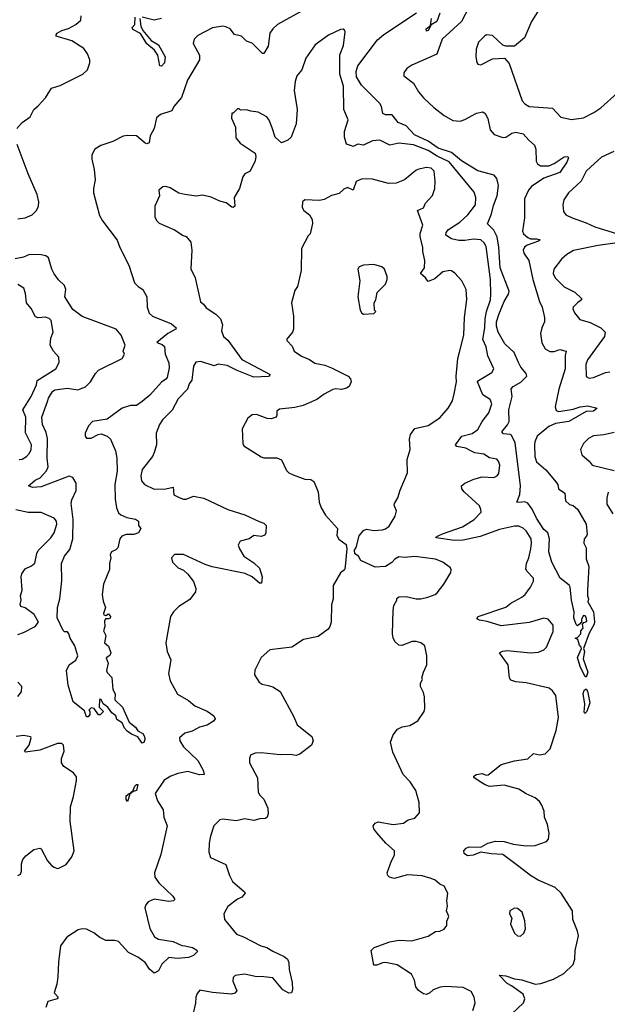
# Model space of a CAD drawing. Extents: x 2057697 to 2160550, y 827490 to 1016834.
# Tile 475 of 509: x 2131108 to 2135118, y 969287 to 976008. Entities that reach past the tile are written whole.
import ezdxf

# ---------------------------------------------------------------- set-up
doc = ezdxf.new("R2010")
doc.units = 0

msp = doc.modelspace()

# ---------------------------------------------------------------- linework, layer by layer
at = {"layer": '0CON20XD'}
for points in [[(2134175, 976095.4), (2134123.5, 975996.5), (2133990.8, 975875), (2133955, 975772.5), (2133785, 975697.8), (2133750, 975675), (2133730, 975645), (2133730.8, 975625), (2133794.7, 975574.7), (2133829.2, 975515), (2133865, 975474.6), (2133935, 975408.8), (2134004.8, 975354.8), (2134065, 975319.6), (2134115, 975314.7), (2134146.1, 975326.1), (2134225, 975370.7), (2134269.1, 975379.1), (2134285, 975368.1), (2134303.6, 975333.6), (2134319.4, 975255), (2134345.6, 975225), (2134405, 975203), (2134425, 975207), (2134467.7, 975232.3), (2134495, 975241.1), (2134545, 975228.9), (2134582.2, 975185), (2134621.8, 975151.8), (2134629.5, 975125), (2134632.4, 975042.4), (2134641.1, 975025), (2134661.4, 975011.4), (2134718.6, 975011.4), (2134755, 975026.9), (2134825, 975072.2), (2134850, 975075), (2134852.5, 975065), (2134842.5, 975035), (2134794.5, 974965), (2134685, 974925.7), (2134601.5, 974868.5), (2134580.7, 974845), (2134553.3, 974785), (2134554.2, 974655), (2134540, 974565), (2134546.7, 974545), (2134575, 974520), (2134595, 974511.8), (2134635, 974512.2), (2134660, 974505), (2134648, 974495), (2134571.3, 974468.7), (2134552.9, 974455), (2134543.4, 974435), (2134548, 974415), (2134582.6, 974365), (2134610, 974235), (2134655.2, 974085.2), (2134674.6, 974045), (2134690.4, 973975), (2134690.4, 973945), (2134671.6, 973905), (2134662.3, 973865), (2134671.9, 973801.9), (2134695, 973761.5), (2134725, 973741.9), (2134755, 973741.9), (2134795, 973755.7), (2134836.9, 973745), (2134830.8, 973715), (2134831.7, 973625), (2134786.8, 973485), (2134761.9, 973365), (2134769.7, 973339.7), (2134787.6, 973332.4), (2134885, 973350), (2134932.5, 973365), (2134985, 973370.9), (2135050, 973355), (2135024.1, 973335.9), (2134975, 973334.3), (2134855, 973264.5), (2134765, 973250.4), (2134718.8, 973231.2), (2134640, 973165), (2134623.5, 973126.5), (2134621.5, 973105), (2134622.7, 973025), (2134635, 972988.8), (2134698, 972935), (2134758.8, 972865), (2134780, 972835), (2134786.2, 972805), (2134827.5, 972775), (2134833.9, 972723.9), (2134859.3, 972699.3), (2134885, 972692.5), (2134915, 972666.7), (2134974, 972565), (2134980, 972495), (2134977, 972483), (2134960, 972465), (2134957.5, 972435), (2134973, 972403), (2134973, 972327), (2134991.2, 972275), (2134983, 972113)], [(2133035, 976067.7), (2132867.1, 975975), (2132835, 975945.7), (2132815.6, 975915), (2132803.9, 975826.1), (2132775, 975776), (2132765, 975776), (2132695, 975848.6), (2132655, 975862), (2132622.5, 975895), (2132575, 975907.5), (2132545, 975946), (2132515, 975959.2), (2132495, 975962.9), (2132425, 975952.9), (2132325, 975900.8), (2132299.2, 975875), (2132292, 975845), (2132334.5, 975765), (2132335.5, 975735), (2132252.3, 975595), (2132212.5, 975477.5), (2132161.1, 975415), (2132145.6, 975385), (2132068.2, 975361.8), (2132041.5, 975338.5), (2132025, 975266.2), (2131998.8, 975215), (2131991.7, 975168.3), (2131975, 975160.8), (2131965, 975164.2), (2131905, 975214.4), (2131845, 975218.5), (2131815, 975213.1), (2131743.6, 975176.4), (2131661.1, 975148.9), (2131622, 975125), (2131599.4, 975085), (2131600, 975055), (2131615.4, 974985), (2131622.2, 974915), (2131611.1, 974855), (2131612.9, 974825), (2131652.4, 974672.4), (2131674.2, 974635), (2131773.6, 974503.6), (2131791.9, 974451.9), (2131852.3, 974332.3), (2131891.8, 974211.8), (2131915.8, 974185.8), (2131947.8, 974165), (2131976.5, 974115), (2131977.8, 974045), (2131991.8, 974005), (2132015, 973984.7), (2132145, 973932), (2132176.9, 973905), (2132174.4, 973895), (2132118.1, 973865), (2132043.3, 973805), (2132081.1, 973791.1), (2132096.2, 973776.2), (2132100, 973725), (2132126.6, 973666.6), (2132128.5, 973631.5), (2132113.5, 973566.5), (2132105.8, 973555), (2132075.8, 973534.2), (2131996, 973444), (2131945, 973400.8), (2131905, 973374.6), (2131865, 973373.8), (2131807.5, 973355), (2131705, 973281.5), (2131605, 973264.4), (2131576.9, 973235), (2131554.4, 973185), (2131554.2, 973165), (2131565, 973152), (2131595, 973150.8), (2131643.4, 973176.6), (2131665, 973181.1), (2131705, 973165.5), (2131728.5, 973145), (2131762.7, 973065), (2131770, 973015), (2131774.3, 972925.7), (2131758.3, 972835), (2131759.6, 972735), (2131768.2, 972675), (2131782.5, 972642.5), (2131798, 972628), (2131840, 972610), (2131899.3, 972599.3), (2131920, 972585), (2131920, 972555), (2131936, 972535), (2131918.8, 972505), (2131887.3, 972492.7), (2131835, 972494.3), (2131805, 972482), (2131792, 972465), (2131777.3, 972402.7), (2131765, 972390), (2131733.8, 972375), (2131726.7, 972355), (2131730, 972335), (2131721.2, 972295), (2131720.8, 972255), (2131680.8, 972155), (2131672, 972085), (2131678.3, 972038.3), (2131693.8, 971995), (2131680, 971955), (2131682.5, 971945), (2131695, 971940), (2131715, 971952.5), (2131727, 971933), (2131726.4, 971923.6), (2131715, 971917.5), (2131693, 971917), (2131687, 971903), (2131690, 971865), (2131681.2, 971835), (2131696.2, 971805), (2131687.5, 971755), (2131715, 971732.5), (2131730, 971685), (2131723, 971667), (2131698.3, 971651.7), (2131712.5, 971615), (2131701.2, 971565), (2131705, 971552.5), (2131736.4, 971516.4), (2131743.3, 971435), (2131760, 971405), (2131756.7, 971365), (2131808.8, 971315), (2131855, 971211.9), (2131898.3, 971178.3), (2131915, 971154.3), (2131948.9, 971135), (2131959.5, 971115), (2131961.1, 971095), (2131955.5, 971074.5), (2131945, 971068.8), (2131915, 971111.9), (2131870.7, 971130.7), (2131841.3, 971151.3), (2131822.5, 971172.5), (2131806.9, 971206.9), (2131771.7, 971231.7), (2131765, 971256.2), (2131736.8, 971276.8), (2131708.8, 971315), (2131677.5, 971337.5), (2131665, 971366.7), (2131653, 971367), (2131650, 971315), (2131680, 971285), (2131657, 971263), (2131645, 971262.5), (2131616.4, 971306.4), (2131595, 971310), (2131580, 971295), (2131586.4, 971286.4), (2131587.5, 971265), (2131575, 971250), (2131565, 971250), (2131549.3, 971289.3), (2131472.3, 971352.3), (2131438.6, 971465), (2131427.6, 971565), (2131446.4, 971605), (2131491.2, 971635), (2131505.5, 971665.5), (2131483.9, 971733.9), (2131453.1, 971785), (2131444, 971815), (2131435, 971830), (2131415, 971830), (2131405, 971837.5), (2131362.9, 971925), (2131366.5, 971995), (2131382.2, 972055), (2131396.7, 972176.7), (2131394.5, 972295), (2131414.5, 972345), (2131449.2, 972390.8), (2131471.2, 972465), (2131472.8, 972595), (2131460, 972705), (2131465, 972730), (2131494.6, 972795), (2131493.9, 972845), (2131471.8, 972881.8), (2131445, 972890.9), (2131255, 972818.6), (2131195, 972814), (2131168.8, 972825), (2131213.8, 972865), (2131248.9, 972881.1), (2131290.9, 972929.1), (2131302.2, 972955), (2131296.7, 973015), (2131298.3, 973148.3), (2131289.5, 973189.5), (2131264.8, 973244.8), (2131259.5, 973295), (2131297.9, 973402.1), (2131304.7, 973425), (2131331.2, 973468.8), (2131349, 973481), (2131435, 973493.7), (2131505, 973480.2), (2131557.2, 973502.8), (2131591.8, 973535), (2131625, 973593.1), (2131645, 973614.4), (2131806.9, 973695), (2131824, 973725), (2131813.8, 973745), (2131827.8, 973785), (2131800.4, 973855), (2131767.5, 973895), (2131535, 973980.9), (2131470.1, 974030.1), (2131416.5, 974115), (2131423.2, 974165), (2131415, 974194.4), (2131372.2, 974232.2), (2131342.7, 974272.7), (2131327.3, 974305), (2131305, 974382.5), (2131285.6, 974395.6), (2131255, 974402.5), (2131175.9, 974404.1), (2131135, 974387.1), (2131076.4, 974376.4)], [(2131087.8, 975265), (2131125, 975306.5), (2131180.5, 975345), (2131205, 975395.7), (2131235, 975419.5), (2131284.5, 975475), (2131325, 975541.1), (2131385, 975558.6), (2131538.8, 975635), (2131570.8, 975665), (2131586.8, 975713.2), (2131585.7, 975735), (2131570.6, 975775), (2131545, 975810.8), (2131465, 975863.1), (2131356.7, 975895), (2131356.2, 975905), (2131365, 975915.8), (2131396, 975935), (2131441.2, 975948.8), (2131491.2, 975975), (2131526, 976005), (2131527.1, 976035)], [(2131928.9, 976015), (2131935, 975963.3), (2131947.8, 975935), (2132005, 975866.4), (2132055.4, 975835.4), (2132101.8, 975755), (2132095.8, 975714.2), (2132075, 975690.6), (2132065, 975692.5), (2132051.1, 975765), (2132029.1, 975799.1), (2131975, 975842.2), (2131932.9, 975912.9), (2131880.6, 975940.6), (2131875.6, 975955), (2131894.7, 975975), (2131896.4, 976025)], [(2132075, 976015.3), (2132025, 976003.8), (2131945, 976025.9)], [(2134983, 972113), (2134983.3, 972075), (2134990, 972055), (2134986, 972035), (2135025.2, 971965.2), (2135031.7, 971898.3), (2135028.8, 971881.2), (2134995, 971820), (2134956.2, 971715), (2134961.9, 971695), (2134952.5, 971645), (2134985.4, 971555), (2134975, 971520), (2134965, 971526.2), (2134932.7, 971592.7), (2134913.8, 971655), (2134942.5, 971715), (2134940, 971725), (2134927.7, 971737.7), (2134917, 971777), (2134900, 971785), (2134915, 971790), (2134936.7, 971815), (2134937.5, 971835), (2134953.3, 971855), (2134948.3, 971881.7), (2134957.5, 971892.5), (2134975, 971897.5), (2134978, 971905), (2134975, 971930), (2134968.3, 971938.3), (2134955, 971940), (2134942.5, 971915), (2134941.7, 971898.3), (2134929.3, 971880.7), (2134915, 971870), (2134905, 971880), (2134890, 971925), (2134891.2, 971965), (2134873.1, 972045), (2134864.3, 972135), (2134857.3, 972147.3), (2134796.7, 972195), (2134738.9, 972305), (2134719.5, 972375), (2134722.9, 972465), (2134711.8, 972505), (2134685, 972528.9), (2134635, 972606.1), (2134605.6, 972665.6), (2134575, 972707.2), (2134555, 972716.9), (2134515, 972711.1), (2134500, 972715), (2134522.3, 972767.7), (2134526.4, 972826.4), (2134489.3, 973119.3), (2134465, 973170.7), (2134455, 973176.7), (2134410.8, 973180.8), (2134397.8, 973195), (2134437.5, 973242.5), (2134447.8, 973265), (2134445.6, 973345.6), (2134468.4, 973435), (2134462.8, 973487.2), (2134476.9, 973503.1), (2134527.6, 973532.4), (2134570, 973575), (2134563.7, 973593.7), (2134527.9, 973635), (2134512.2, 973667.8), (2134483.4, 973735), (2134420, 973795), (2134373.9, 973875), (2134361.4, 973915), (2134363, 973945), (2134378.6, 973995), (2134413.8, 974085), (2134444.8, 974135), (2134449.3, 974155), (2134386.5, 974315), (2134379, 974455), (2134365.6, 974525.6), (2134345, 974571.8), (2134300.9, 974615), (2134328.3, 974681.7), (2134341.2, 974738.8), (2134366.2, 974805), (2134375.7, 974875), (2134363.5, 974923.5), (2134346.4, 974946.4), (2134235, 974976), (2134123.6, 975043.6), (2134055, 975101.2), (2133965, 975130.4), (2133895, 975177.6), (2133801.7, 975221.7), (2133745, 975283.9), (2133691.3, 975305), (2133649.1, 975359.1), (2133605, 975358.9), (2133587.2, 975367.2), (2133576.5, 975415), (2133565.9, 975435), (2133441, 975561), (2133407, 975617), (2133403.3, 975655), (2133416.3, 975693.7), (2133549.4, 975870.6), (2133592.5, 975907.5), (2133816.9, 976055)], [(2133975, 976052), (2133953.8, 975996.2), (2133917, 975973), (2133896.2, 975933.8), (2133885, 975928.8), (2133881.4, 975945), (2133911.7, 975968.3), (2133918.2, 976015)], [(2134645, 976064), (2134600, 975995), (2134554, 975885), (2134483.9, 975826.1), (2134425, 975827.5), (2134405, 975833.8), (2134335, 975900), (2134295, 975903.8), (2134280, 975895), (2134240, 975855), (2134224.3, 975805.7), (2134220.8, 975755), (2134228.8, 975715), (2134235, 975703.3), (2134255, 975700), (2134335, 975741.2), (2134415.8, 975745.8), (2134449.5, 975709.5), (2134536.2, 975455), (2134555, 975432.5), (2134586.1, 975416.1), (2134745, 975402.9), (2134801.7, 975341.7), (2134875, 975326.2), (2134955, 975338.6), (2135025.4, 975374.6), (2135075, 975405.6), (2135185, 975505.6)], [(2134251.2, 970805), (2134207.5, 970835), (2134207.5, 970845), (2134225, 970856.2), (2134265, 970861.2), (2134291.7, 970851.7), (2134305, 970853.3), (2134395, 970922.9), (2134485, 970949.2), (2134575, 970962.9), (2134615, 970998.8), (2134655, 970990), (2134695, 970996.7), (2134729.5, 971030.5), (2134770, 971155), (2134785.7, 971245), (2134767.5, 971395), (2134745, 971426.2), (2134722.5, 971445), (2134565, 971481.9), (2134495, 971487.5), (2134459.5, 971499.5), (2134450, 971515), (2134441.4, 971605), (2134383.3, 971685), (2134403, 971697), (2134435, 971702.9), (2134595, 971686.9), (2134648.6, 971691.4), (2134685, 971705.8), (2134704.2, 971725), (2134748, 971832), (2134749.2, 971875), (2134715.6, 971915.6), (2134685, 971921.4), (2134585, 971893.5), (2134395, 971869.1), (2134299.1, 971899.1), (2134245, 971908.6), (2134228.8, 971918.8), (2134236.7, 971935), (2134425, 971996.9), (2134459.2, 972025), (2134535, 972066.9), (2134556.9, 972085), (2134594, 972135), (2134613.8, 972175), (2134613.8, 972195), (2134570.7, 972240.7), (2134563, 972257), (2134566.7, 972295), (2134583.6, 972335), (2134597.1, 972395), (2134601.8, 972435), (2134598.2, 972465), (2134565, 972518.6), (2134545, 972537.1), (2134515, 972550), (2134485, 972551.1), (2134382.7, 972527.3), (2134251, 972479), (2134135, 972455.2), (2134075, 972453.8), (2133951.2, 972471.2), (2133948.8, 972475), (2133964.2, 972485), (2133992.8, 972497.2), (2134130.6, 972545), (2134208.9, 972595), (2134256.9, 972645), (2134255.8, 972665), (2134245, 972688.8), (2134141.4, 972785), (2134125.8, 972805), (2134124.4, 972825.6), (2134146.7, 972845), (2134207.5, 972872.5), (2134265, 972887.5), (2134345, 972882.5), (2134366.8, 972893.2), (2134378.9, 972911.1), (2134383.9, 972966.1), (2134375.7, 972995), (2134365, 973008), (2134315, 973016), (2134275, 973041.4), (2134215, 973050.8), (2134186.2, 973065), (2134152.2, 973082.2), (2134092.5, 973095), (2134083.3, 973105), (2134125, 973164), (2134195, 973182.9), (2134235, 973210), (2134264.6, 973265.4), (2134309.4, 973325), (2134330.6, 973385), (2134320, 973415), (2134267.9, 973447.9), (2134231.4, 973535), (2134238.8, 973545), (2134330.3, 973599.7), (2134344, 973625), (2134303.4, 973713.4), (2134290.5, 973775), (2134268.8, 973825), (2134282.4, 973905), (2134284.1, 973965), (2134293.8, 974015), (2134322.1, 974095), (2134324.5, 974135), (2134320.3, 974235), (2134291.4, 974458.6), (2134277.8, 974485), (2134255, 974505.5), (2134205, 974510.4), (2134145, 974499.6), (2134105, 974500.4), (2134055, 974512.9), (2134016, 974536), (2134018, 974555), (2134035.6, 974575), (2134112.2, 974625), (2134167.1, 974675), (2134218.6, 974745), (2134220.9, 974795), (2134209.9, 974829.9), (2134038.3, 975038.3), (2133957.1, 975077.1), (2133895, 975115.2), (2133795, 975153.2), (2133695, 975164.4), (2133635, 975151.4), (2133565, 975185.6), (2133515, 975180.5), (2133455, 975150.9), (2133415, 975157.9), (2133385, 975143.1), (2133372.7, 975147.3), (2133338.5, 975158.5), (2133325.6, 975205.6), (2133324.4, 975245), (2133350, 975325), (2133321.2, 975395), (2133318.6, 975555), (2133292.9, 975635), (2133292.7, 975767.3), (2133318.3, 975831.7), (2133330, 975925), (2133325, 975937.5), (2133315, 975943.3), (2133298.3, 975941.7), (2133215, 975901.2), (2133125, 975836.7), (2133062, 975745), (2133033.8, 975665), (2133000, 975625), (2132988, 975585), (2132982, 975525), (2133002, 975395), (2132994.1, 975295.9), (2132961.2, 975205), (2132937.5, 975185), (2132895, 975167.5), (2132852, 975205), (2132830.7, 975269.3), (2132811.2, 975321.2), (2132793.9, 975343.9), (2132735, 975377.5), (2132685, 975382.5), (2132655, 975392.5), (2132615, 975390), (2132605, 975400), (2132595, 975400), (2132565, 975370), (2132555, 975370), (2132552.5, 975335), (2132580, 975275), (2132582.3, 975202.3), (2132613.3, 975165), (2132715, 975096.7), (2132720, 975075), (2132715.8, 975045), (2132682, 974975), (2132644.5, 974955.5), (2132630.8, 974935), (2132607.5, 974855), (2132572.9, 974795), (2132577.1, 974735), (2132565, 974726), (2132555, 974728), (2132517.9, 974757.9), (2132475, 974768.9), (2132415, 974796), (2132355, 974810), (2132315, 974804), (2132235, 974814), (2132195, 974824), (2132135, 974860), (2132105, 974870), (2132085, 974866.7), (2132057.5, 974845), (2132062.5, 974805), (2132030, 974735), (2132030.7, 974660.7), (2132043.9, 974633.9), (2132059.3, 974619.3), (2132163.8, 974573.8), (2132223.9, 974533.9), (2132245, 974527.5), (2132275, 974490), (2132282.5, 974435), (2132276.4, 974306.4), (2132306.2, 974245), (2132341.2, 974081.2), (2132363.3, 974065), (2132381.5, 974041.5), (2132447, 973997), (2132478, 973965), (2132492.9, 973925), (2132486, 973885), (2132499.2, 973845), (2132529.4, 973819.4), (2132625, 973687.8), (2132816.7, 973585), (2132805, 973571.2), (2132705, 973566.9), (2132592.4, 973612.4), (2132525, 973647.9), (2132463.2, 973656.8), (2132435, 973646), (2132345, 973673.9), (2132310.3, 973669.7), (2132295, 973642.5), (2132282.3, 973547.7), (2132265, 973522.5), (2132254.3, 973485), (2132190.7, 973419.3), (2132147.9, 973342.1), (2132083.2, 973276.8), (2132062.5, 973245), (2132040, 973185), (2132041.2, 973105), (2132025.8, 973054.2), (2132014, 973025), (2131943.2, 972936.8), (2131935.8, 972894.2), (2131939.7, 972859.7), (2131960, 972835), (2132025, 972804.2), (2132105, 972804.4), (2132155, 972816.2), (2132160.8, 972765), (2132195.7, 972745.7), (2132225, 972734), (2132245, 972734.2), (2132295, 972754.2), (2132365, 972740.8), (2132527.5, 972665), (2132645, 972627.5), (2132741.4, 972581.4), (2132775, 972571.2), (2132791.2, 972555), (2132788, 972505), (2132781.2, 972488.8), (2132755, 972479.4), (2132705, 972486), (2132675, 972464.3), (2132611.7, 972448.3), (2132598.8, 972421.2), (2132607.5, 972395), (2132638.8, 972345), (2132705, 972300.8), (2132745, 972263.3), (2132763.8, 972205), (2132758, 972162), (2132745, 972161.2), (2132695.5, 972205.5), (2132647.4, 972227.4), (2132422.2, 972272.2), (2132375, 972288.1), (2132225, 972358), (2132165, 972356.2), (2132143.8, 972335), (2132152, 972305), (2132190, 972265), (2132225, 972250), (2132255, 972223.3), (2132295, 972173.3), (2132311.2, 972125), (2132308.3, 972101.7), (2132269.3, 972050.7), (2132195, 972002.5), (2132157.5, 971965), (2132137.5, 971935), (2132106, 971755), (2132114.4, 971694.4), (2132138.8, 971638.8), (2132124, 971545), (2132134, 971495), (2132184.4, 971404.4), (2132259.9, 971359.9), (2132304, 971324), (2132388.6, 971288.6), (2132434, 971255), (2132441.2, 971235), (2132430.8, 971219.2), (2132387.1, 971192.9), (2132335, 971178.2), (2132285, 971150.5), (2132235, 971138.6), (2132198, 971105), (2132200.8, 971085), (2132225, 971044), (2132325, 970950.8), (2132360, 970885), (2132366.7, 970855), (2132335.9, 970854.1), (2132255, 970875.5), (2132187.9, 970862.1), (2132140, 970845), (2132095, 970816.7), (2132031.9, 970725), (2132048, 970675), (2132088, 970615), (2132092.5, 970565), (2132113.5, 970505), (2132071.7, 970308.3), (2132027.5, 970185), (2132030.8, 970155), (2132056.9, 970115), (2132154.2, 970025), (2132167.1, 970002.9), (2132157.5, 969992.5), (2132125, 969989.1), (2132025, 970004.3), (2131983.8, 969985), (2131968, 969965), (2131962.5, 969945), (2131996.9, 969805), (2132027.8, 969747.8), (2132055, 969731.1), (2132155, 969716.1), (2132215, 969688.9), (2132235, 969686.7), (2132287.5, 969675), (2132316.4, 969656.4), (2132320, 969645), (2132295, 969620), (2132260, 969605), (2132185, 969598.2), (2132125, 969605.6), (2132079.2, 969560.8), (2132055, 969516.2), (2132025, 969498.8), (2131995, 969526), (2131965, 969572.7), (2131915, 969609.3), (2131850, 969640), (2131782, 969715), (2131755, 969723.1), (2131695, 969723.1), (2131655, 969742.9), (2131615, 969775.6), (2131565, 969800), (2131535, 969802.2), (2131506.7, 969795), (2131430, 969745), (2131386.2, 969685), (2131372.5, 969575), (2131368.5, 969475), (2131361.5, 969425), (2131344, 969365), (2131371.2, 969335), (2131365, 969324.4), (2131300.6, 969305), (2131285.5, 969265)], [(2131095, 974647.7), (2131145, 974655.4), (2131193.6, 974676.4), (2131223.6, 974705), (2131236.1, 974735), (2131238, 974765), (2131227.1, 974815), (2131166.7, 974955), (2131091.1, 975155)], [(2135161.8, 975108.2), (2135079.8, 975070.2), (2135005.4, 975004.6), (2134974, 974975), (2134940.8, 974905), (2134853.7, 974826.3), (2134821.7, 974778.3), (2134814, 974745), (2134818.3, 974698.3), (2134835.9, 974675.9), (2134877.5, 974655), (2134975, 974621.9), (2135034, 974594), (2135217.3, 974537.3)], [(2134200.8, 969245), (2134216, 969295), (2134209.2, 969335), (2134188.8, 969375), (2134135, 969401.4), (2134015, 969408.9), (2133976.6, 969403.4), (2133930, 969385), (2133908, 969365), (2133885, 969354.5), (2133865, 969358.5), (2133830, 969380), (2133811.9, 969405), (2133801.9, 969451.9), (2133783, 969493), (2133683.3, 969555), (2133605, 969573.1), (2133585, 969570.6), (2133545, 969552.9), (2133525, 969553.8), (2133506.2, 969655), (2133527.5, 969675), (2133635, 969712.5), (2133695, 969723.3), (2133785, 969720.8), (2133895, 969751.2), (2133945, 969783.3), (2133975, 969786.7), (2134005, 969800), (2134022.5, 969825), (2134022.5, 969855), (2134037.5, 969885), (2134020, 969925), (2134027, 969957), (2134023.6, 969993.6), (2134030, 970045), (2134005, 970092.5), (2133975, 970107.5), (2133942.5, 970135), (2133915.8, 970145.8), (2133855, 970164), (2133755, 970170), (2133663.6, 970146.4), (2133631.2, 970155), (2133621.2, 970165), (2133616, 970185), (2133644.6, 970265.4), (2133665.7, 970305), (2133666, 970335), (2133606.1, 970386.1), (2133545, 970456), (2133524.2, 970485), (2133520, 970505), (2133535, 970523.8), (2133555, 970532.5), (2133655.8, 970514.2), (2133727, 970523), (2133760, 970545), (2133805, 970556.7), (2133836.4, 970593.6), (2133833.3, 970665), (2133811.2, 970745), (2133774, 970805), (2133725.8, 970855.8), (2133655, 971007.5), (2133638, 971075), (2133656, 971125), (2133686.7, 971165), (2133718.8, 971181.2), (2133770.3, 971189.7), (2133825, 971221.2), (2133868.8, 971285), (2133874, 971305), (2133870, 971385), (2133863.3, 971415), (2133843.6, 971456.4), (2133843.6, 971476.4), (2133857.5, 971505), (2133853.3, 971515), (2133863.3, 971555), (2133886.2, 971605), (2133886, 971665), (2133873.9, 971733.9), (2133846.7, 971755), (2133815, 971764.3), (2133787.3, 971762.7), (2133715, 971736.2), (2133695, 971738.8), (2133670.9, 971760.9), (2133658, 971785), (2133652.9, 971815), (2133656, 971975), (2133661.7, 972008.3), (2133682.5, 972045), (2133683, 972057), (2133695, 972067.5), (2133745, 972070), (2133814.2, 972054.2), (2133845, 972054.2), (2133894.4, 972065.6), (2133942.5, 972085), (2133956.7, 972095), (2134002.5, 972155), (2134050, 972235), (2134053, 972253), (2134047.5, 972265), (2133995, 972305.8), (2133945, 972324.2), (2133805, 972342.9), (2133735, 972337.5), (2133695, 972340.8), (2133668.8, 972325), (2133647.9, 972302.1), (2133605, 972276.2), (2133535, 972270), (2133436.7, 972316.7), (2133420, 972345), (2133395, 972362.5), (2133393.2, 972386.8), (2133404, 972405), (2133424, 972485), (2133455, 972522), (2133475, 972530), (2133525, 972520), (2133585, 972524.4), (2133605, 972531.4), (2133630.3, 972549.7), (2133671.2, 972618.8), (2133680, 972655), (2133664.4, 972694.4), (2133665.8, 972705), (2133689.2, 972745), (2133704.5, 972795.5), (2133755.6, 972915), (2133751.4, 973005), (2133772.2, 973075), (2133768.5, 973145), (2133775, 973176.7), (2133805, 973216.2), (2133895, 973238.6), (2133975, 973291.1), (2134033.1, 973356.9), (2134061.1, 973405), (2134073.6, 973455), (2134088.8, 973535), (2134086.4, 973575), (2134097.3, 973695), (2134109.3, 973739.3), (2134138.8, 973855), (2134143.6, 973975), (2134158.7, 974098.7), (2134154.3, 974165), (2134126, 974225), (2134078.7, 974278.7), (2134055, 974293.3), (2134043.9, 974296.1), (2133995, 974285.6), (2133940.5, 974239.5), (2133895, 974220), (2133876.7, 974246.7), (2133844.5, 974274.5), (2133870.6, 974315), (2133872.2, 974365), (2133860, 974425), (2133860, 974455), (2133841.8, 974525), (2133842.3, 974547.7), (2133858.6, 974605), (2133823.8, 974705), (2133865, 974724.3), (2133877.5, 974755), (2133925, 974806.7), (2133941.4, 974855), (2133944.4, 974905), (2133935.6, 974975), (2133916.2, 974995), (2133882.2, 974997.8), (2133825, 974985.6), (2133812.3, 974977.7), (2133735, 974914), (2133677.9, 974892.1), (2133625, 974890.6), (2133515, 974918.6), (2133445, 974920.8), (2133405, 974903.8), (2133385, 974844), (2133345, 974863.3), (2133319.5, 974850.5), (2133288.3, 974821.7), (2133235, 974806.7), (2133185, 974780), (2133155, 974773.8), (2133055, 974778.8), (2133038.8, 974765), (2133036.7, 974725), (2133046.7, 974705), (2133085.8, 974675.8), (2133103.8, 974645), (2133106.4, 974616.4), (2133090, 974545), (2133077.5, 974532.5), (2133031.2, 974445), (2133029.2, 974295), (2133003.9, 974186.1), (2132985, 974160), (2132963.3, 974075), (2132976.7, 973985), (2132977.5, 973895), (2132970, 973875), (2132930, 973825), (2132932.5, 973815), (2132968.3, 973778.3), (2132981.2, 973745), (2133030.4, 973710.4), (2133085, 973688.6), (2133122.9, 973662.9), (2133190.2, 973650.2), (2133235, 973632.1), (2133348.8, 973575), (2133365, 973556.7), (2133370, 973535), (2133356.7, 973505), (2133337.9, 973492.1), (2133305, 973482.9), (2133265, 973487.5), (2133245, 973482.5), (2133185, 973451.1), (2133135, 973415.7), (2133043.3, 973375), (2132985, 973361.1), (2132881.4, 973348.6), (2132864, 973335), (2132863.6, 973306.4), (2132857.5, 973295), (2132825, 973282.5), (2132797.5, 973285), (2132725, 973313.8), (2132695, 973310), (2132665, 973287.5), (2132626.7, 973215), (2132630, 973115), (2132638.3, 973098.3), (2132755, 973023.3), (2132775, 973016.7), (2132863, 973017), (2132895, 973002.5), (2132929.5, 972929.5), (2132945, 972913.8), (2132975, 972902), (2133055, 972872), (2133095, 972868), (2133116, 972855), (2133146, 972785), (2133151.4, 972715), (2133165.8, 972675), (2133196, 972625), (2133276.2, 972535), (2133273.6, 972486.4), (2133285, 972462.5), (2133335.6, 972425.6), (2133340, 972395), (2133330, 972275), (2133325, 972252.5), (2133297, 972233), (2133247.5, 972145), (2133246.7, 972055), (2133236.4, 972013.6), (2133234, 971895), (2133225.8, 971865), (2133213.2, 971846.8), (2133145, 971797.5), (2133044.1, 971775.9), (2132965, 971724), (2132815, 971706.7), (2132756.4, 971653.6), (2132713, 971567), (2132710, 971535), (2132742.5, 971485), (2132762.7, 971472.7), (2132802.9, 971462.9)], [(2135186, 974484), (2135055, 974466.2), (2134888.3, 974431.7), (2134842, 974405), (2134806.8, 974373.2), (2134753.8, 974305), (2134748.8, 974275), (2134763.3, 974245), (2134823.2, 974183.2), (2134897.2, 974147.2), (2134943.3, 974105), (2134943.3, 974095), (2134913.8, 974075), (2134886.2, 974045), (2134883.8, 974035), (2134895, 974006.7), (2134931.2, 973961.2), (2135000.9, 973940.9), (2135074.5, 973904.5), (2135104.2, 973874.2), (2135098.6, 973845), (2134984.2, 973685), (2134972.5, 973655), (2134975, 973572.5), (2134995, 973561.2), (2135025, 973565.8), (2135105, 973600), (2135135, 973604.2)], [(2133455, 973998.8), (2133525, 974002.5), (2133537.5, 974015), (2133530, 974025), (2133527.5, 974075), (2133537.5, 974095), (2133546.7, 974145), (2133605, 974203.3), (2133616.2, 974235), (2133616.2, 974255), (2133596.7, 974305), (2133580.7, 974320.7), (2133525, 974336.7), (2133455, 974333.3), (2133425, 974320), (2133416.7, 974305), (2133430, 974225), (2133416.7, 974115), (2133431.2, 974025), (2133443.8, 974005), (2133455, 973998.8)], [(2131105, 973006), (2131125, 973008), (2131155, 973026), (2131175, 973048.8), (2131186.7, 973075), (2131188.5, 973105), (2131148.8, 973188.8), (2131150, 973295), (2131130.4, 973345), (2131186.8, 973435), (2131223.1, 973515), (2131226.4, 973545), (2131354.6, 973625.4), (2131377.3, 973667.3), (2131374.2, 973705), (2131339.2, 973745), (2131315.8, 973785), (2131321.2, 973835), (2131337.5, 973875), (2131322.5, 973955), (2131308.3, 973968.3), (2131285, 973976.9), (2131235, 973972), (2131215, 973980), (2131187, 974037), (2131154.1, 974074.1), (2131147.7, 974137.7), (2131136.7, 974175), (2131095, 974200)], [(2135165, 973190), (2135095, 973174.3), (2135025, 973167.1), (2134990.9, 973149.1), (2134955.7, 973114.3), (2134936.2, 973075), (2134945, 973037.5), (2134994.2, 972994.2), (2135015, 972966.2), (2135165, 972930)], [(2135125, 972783.3), (2135115.6, 972745), (2135115, 972700), (2135156, 972635)], [(2131095, 971811.9), (2131135, 971824.4), (2131214.4, 971865.6), (2131237.5, 971895), (2131206.6, 971946.6), (2131145, 971992.5), (2131115, 972002.5), (2131112.5, 972015), (2131118.6, 972045), (2131114.3, 972075), (2131125.5, 972114.5), (2131118.8, 972205), (2131122.2, 972225), (2131145, 972259.2), (2131189.7, 972280.3), (2131212, 972298), (2131224, 972365), (2131234, 972385), (2131319.8, 972470.2), (2131344.3, 972505), (2131360.6, 972565), (2131358.6, 972585), (2131344.5, 972604.5), (2131255, 972642.9), (2131165, 972644.4), (2131082.2, 972662.2)], [(2131095, 971386.7), (2131120.7, 971419.3), (2131123.3, 971455), (2131095, 971486.2)], [(2132802.9, 971462.9), (2132835, 971454), (2132885, 971422), (2132979.3, 971249.3), (2133002, 971195), (2133100.8, 971115), (2133110, 971085), (2133098.8, 971055), (2133020, 970995), (2132995, 970985.8), (2132955, 970991.9), (2132885, 970989.4), (2132755, 971004), (2132715, 971000), (2132683.6, 970986.4), (2132676.4, 970963.6), (2132676.7, 970935), (2132731.7, 970831.7), (2132735.7, 970735.7), (2132746.2, 970715), (2132775, 970686.2), (2132801.5, 970625), (2132803.1, 970586.9), (2132797.5, 970565), (2132785, 970554.2), (2132747, 970553), (2132705, 970540.6), (2132645, 970552.9), (2132585, 970540), (2132495, 970550.8), (2132473.3, 970545), (2132434, 970505), (2132410, 970435), (2132402.3, 970387.7), (2132398.8, 970325), (2132409.3, 970289.3), (2132515, 970241.2), (2132540, 970165), (2132560, 970125), (2132642.5, 970055), (2132646.2, 970045), (2132625, 970017.5), (2132595, 970003.8), (2132527.5, 969955), (2132501.2, 969905), (2132506.2, 969865), (2132586.7, 969765), (2132635, 969747.1), (2132753.8, 969685), (2132795, 969675.5), (2132835, 969648.5), (2132913.5, 969613.5), (2132935, 969593.8), (2132945, 969572.5), (2132947.1, 969525), (2132967.5, 969435), (2132969.2, 969385), (2132962.5, 969365), (2132945, 969362), (2132904, 969385), (2132835, 969466.2), (2132774.4, 969474.4), (2132715, 969477.1), (2132645, 969491.5), (2132577.6, 969482.4), (2132565, 969470), (2132563.8, 969445), (2132590.8, 969379.2), (2132576.9, 969363.1), (2132553.2, 969356.8), (2132425, 969368), (2132337.5, 969382.5), (2132319.3, 969360.7), (2132311.2, 969335), (2132308, 969295), (2132282.2, 969185)], [(2134965, 971272), (2134960.7, 971280.7), (2134965.5, 971335.5), (2134954.6, 971405.4), (2134959.8, 971430.2), (2134975, 971440), (2134983.1, 971425), (2134998.1, 971345), (2134977.9, 971285), (2134965, 971272)], [(2131095, 970165.8), (2131113.8, 970175), (2131121.1, 970195), (2131121.4, 970245), (2131129.2, 970275), (2131149.7, 970300.3), (2131205, 970342.5), (2131245, 970352), (2131255, 970348.8), (2131297, 970267), (2131325, 970233.3), (2131342.3, 970222.3), (2131365, 970213.8), (2131375, 970216), (2131425, 970242), (2131465, 970294), (2131479.5, 970335), (2131453.7, 970536.3), (2131454.4, 970635), (2131475.5, 970704.5), (2131495.8, 970815), (2131495, 970840), (2131475.6, 970865.6), (2131410.5, 970910.5), (2131393.3, 970935), (2131393.3, 970965), (2131412, 971015), (2131406.2, 971055), (2131395.9, 971065.9), (2131366.4, 971066.4), (2131245, 971021.4), (2131148.3, 971008.3), (2131140, 971015), (2131172, 971055), (2131186, 971105), (2131183.3, 971113.3), (2131135, 971120.6), (2131085, 971115.6)], [(2131845, 970672), (2131833.8, 970683.8), (2131835, 970708.8), (2131855, 970725.8), (2131870, 970730), (2131867.5, 970735), (2131879.3, 970740.7), (2131895, 970775.7), (2131905, 970787.5), (2131915, 970786.7), (2131905, 970746.2), (2131881.7, 970738.3), (2131860, 970720), (2131845, 970672)], [(2134428.1, 969185), (2134546, 969296), (2134554.6, 969325), (2134543.5, 969355), (2134465, 969413.1), (2134435, 969428), (2134380, 969485), (2134425, 969480.8), (2134485, 969460), (2134535, 969454.4), (2134625, 969424.4), (2134665, 969428.5), (2134752.1, 969457.9), (2134822.6, 969497.4), (2134885, 969558.8), (2134896, 969594), (2134900, 969655), (2134920.7, 969755), (2134915.3, 969785), (2134884, 969865), (2134880, 969925), (2134803.3, 970045), (2134762.9, 970085), (2134647.1, 970135), (2134595, 970166.2), (2134515, 970226.9), (2134405, 970309.6), (2134325, 970314.4), (2134255, 970326.2), (2134203.3, 970305), (2134165, 970299.4), (2134142, 970315), (2134138.8, 970335), (2134155, 970352), (2134175, 970360.6), (2134255, 970360), (2134303.4, 970386.6), (2134355, 970399.2), (2134415, 970396.9), (2134475, 970379.1), (2134565, 970369.4), (2134625, 970371.4), (2134702.7, 970397.3), (2134717.1, 970415), (2134720.6, 970455), (2134709.5, 970515), (2134690, 970565), (2134686.5, 970605), (2134670.4, 970645), (2134655, 970670), (2134625, 970697.1), (2134565, 970723.3), (2134515, 970755.5), (2134415, 970782.7), (2134314.5, 970774.5), (2134285, 970784.3), (2134251.2, 970805)], [(2134525, 969752.5), (2134548.8, 969771.2), (2134559.3, 969800.7), (2134556.1, 969856.1), (2134536.7, 969915), (2134505, 969940), (2134485, 969942.5), (2134452.5, 969925), (2134450, 969905), (2134466.7, 969875), (2134457, 969833), (2134485, 969773.3), (2134505, 969753.3), (2134525, 969752.5)]]:
    msp.add_lwpolyline(points, dxfattribs=at)

doc.saveas('drawing.dxf')
